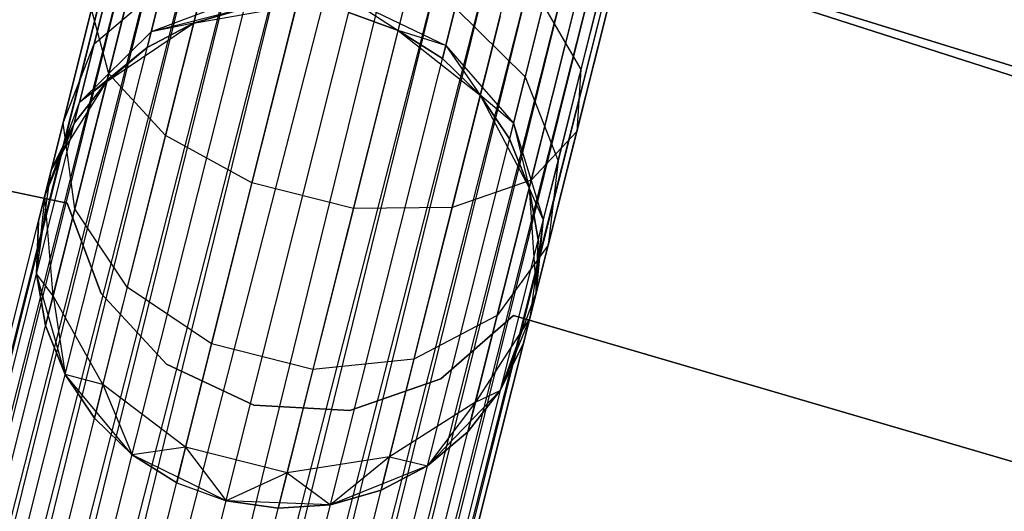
# Model space of a CAD drawing. Extents: x -102 to 102, y -101 to 102.
# Tile 439 of 481: x 13.68 to 17.6, y 57.63 to 59.58. Entities that reach past the tile are written whole.
import ezdxf

# ---------------------------------------------------------------- set-up
doc = ezdxf.new("R2010")
doc.units = 0
doc.header["$LTSCALE"] = 25.4
doc.layers.get('0').update_dxf_attribs({"linetype": 'CONTINUOUS'})

# ---------------------------------------------------------------- blocks, each defined once
blk = doc.blocks.new('NL2500011659_STL')
at = {"color": 0}
for p, q in [((9.5894, 42.2004, -7.3955), (18.7071, 78.4523, -7.3955)), ((9.5894, 42.2004, -7.6045), (18.7071, 78.4523, -7.3955)), ((9.5894, 42.2004, -7.6045), (18.7071, 78.4523, -7.3955)), ((9.5894, 42.2004, -7.3955), (18.7071, 78.4523, -7.3955)), ((18.7493, 78.4417, -7.809), (9.5894, 42.2004, -7.6045)), ((18.7493, 78.4417, -7.809), (9.5894, 42.2004, -7.6045)), ((18.7071, 78.4523, -7.3955), (9.6315, 42.1898, -7.191)), ((18.7071, 78.4523, -7.3955), (9.6315, 42.1898, -7.191)), ((9.6315, 42.1898, -7.809), (18.7493, 78.4417, -7.809)), ((9.6315, 42.1898, -7.809), (18.7493, 78.4417, -7.809)), ((9.714, 42.169, -8), (18.7493, 78.4417, -7.809)), ((9.714, 42.169, -8), (18.7493, 78.4417, -7.809)), ((9.6315, 42.1898, -7.191), (18.8317, 78.421, -7)), ((9.6315, 42.1898, -7.191), (18.8317, 78.421, -7)), ((9.714, 42.169, -7), (18.8317, 78.421, -7)), ((9.714, 42.169, -7), (18.8317, 78.421, -7)), ((18.8317, 78.421, -7), (9.8332, 42.139, -6.8309)), ((18.8317, 78.421, -7), (9.8332, 42.139, -6.8309)), ((18.9509, 78.391, -8.1691), (9.714, 42.169, -8)), ((18.9509, 78.391, -8.1691), (9.714, 42.169, -8)), ((9.8332, 42.139, -8.1691), (18.9509, 78.391, -8.1691)), ((9.8332, 42.139, -8.1691), (18.9509, 78.391, -8.1691)), ((9.9838, 42.1012, -8.309), (18.9509, 78.391, -8.1691)), ((9.9838, 42.1012, -8.309), (18.9509, 78.391, -8.1691)), ((9.8332, 42.139, -6.8309), (19.1016, 78.3531, -6.691)), ((9.8332, 42.139, -6.8309), (19.1016, 78.3531, -6.691)), ((9.9838, 42.1012, -6.691), (19.1016, 78.3531, -6.691)), ((9.9838, 42.1012, -6.691), (19.1016, 78.3531, -6.691)), ((19.1016, 78.3531, -6.691), (10.1594, 42.057, -6.5865)), ((19.1016, 78.3531, -6.691), (10.1594, 42.057, -6.5865)), ((19.2771, 78.3089, -8.4135), (9.9838, 42.1012, -8.309)), ((19.2771, 78.3089, -8.4135), (9.9838, 42.1012, -8.309)), ((10.1594, 42.057, -8.4135), (19.2771, 78.3089, -8.4135)), ((10.1594, 42.057, -8.4135), (19.2771, 78.3089, -8.4135)), ((10.3522, 42.0085, -8.4782), (19.2771, 78.3089, -8.4135)), ((10.3522, 42.0085, -8.4782), (19.2771, 78.3089, -8.4135)), ((10.1594, 42.057, -6.5865), (19.47, 78.2604, -6.5218)), ((10.1594, 42.057, -6.5865), (19.47, 78.2604, -6.5218)), ((10.3522, 42.0085, -6.5218), (19.47, 78.2604, -6.5218)), ((10.3522, 42.0085, -6.5218), (19.47, 78.2604, -6.5218)), ((10.3522, 42.0085, -8.4782), (19.6716, 78.2097, -8.5)), ((10.3522, 42.0085, -8.4782), (19.6716, 78.2097, -8.5)), ((10.5539, 41.9578, -6.5), (19.6716, 78.2097, -6.5)), ((10.5539, 41.9578, -6.5), (19.6716, 78.2097, -6.5)), ((10.5539, 41.9578, -8.5), (19.6716, 78.2097, -8.5)), ((10.5539, 41.9578, -8.5), (19.6716, 78.2097, -8.5)), ((10.7555, 41.9071, -8.4782), (19.6716, 78.2097, -8.5)), ((10.7555, 41.9071, -8.4782), (19.6716, 78.2097, -8.5)), ((10.7555, 41.9071, -6.5218), (19.8732, 78.159, -6.5218)), ((10.7555, 41.9071, -6.5218), (19.8732, 78.159, -6.5218)), ((19.8732, 78.159, -6.5218), (10.9483, 41.8586, -6.5865)), ((19.8732, 78.159, -6.5218), (10.9483, 41.8586, -6.5865)), ((20.066, 78.1105, -8.4135), (10.7555, 41.9071, -8.4782)), ((20.066, 78.1105, -8.4135), (10.7555, 41.9071, -8.4782)), ((10.9483, 41.8586, -8.4135), (20.066, 78.1105, -8.4135)), ((10.9483, 41.8586, -8.4135), (20.066, 78.1105, -8.4135)), ((11.1239, 41.8144, -8.309), (20.066, 78.1105, -8.4135)), ((11.1239, 41.8144, -8.309), (20.066, 78.1105, -8.4135)), ((10.9483, 41.8586, -6.5865), (20.2416, 78.0664, -6.691)), ((10.9483, 41.8586, -6.5865), (20.2416, 78.0664, -6.691)), ((11.1239, 41.8144, -6.691), (20.2416, 78.0664, -6.691)), ((11.1239, 41.8144, -6.691), (20.2416, 78.0664, -6.691)), ((20.2416, 78.0664, -6.691), (11.2746, 41.7765, -6.8309)), ((20.2416, 78.0664, -6.691), (11.2746, 41.7765, -6.8309)), ((20.3923, 78.0285, -8.1691), (11.1239, 41.8144, -8.309)), ((20.3923, 78.0285, -8.1691), (11.1239, 41.8144, -8.309)), ((11.2746, 41.7765, -8.1691), (20.3923, 78.0285, -8.1691)), ((11.2746, 41.7765, -8.1691), (20.3923, 78.0285, -8.1691)), ((11.3937, 41.7465, -8), (20.3923, 78.0285, -8.1691)), ((11.3937, 41.7465, -8), (20.3923, 78.0285, -8.1691)), ((11.2746, 41.7765, -6.8309), (20.5115, 77.9985, -7)), ((11.2746, 41.7765, -6.8309), (20.5115, 77.9985, -7)), ((11.3937, 41.7465, -7), (20.5115, 77.9985, -7)), ((11.3937, 41.7465, -7), (20.5115, 77.9985, -7)), ((20.5939, 77.9778, -7.809), (11.3937, 41.7465, -8)), ((20.5939, 77.9778, -7.809), (11.3937, 41.7465, -8)), ((20.5115, 77.9985, -7), (11.4762, 41.7258, -7.191)), ((20.5115, 77.9985, -7), (11.4762, 41.7258, -7.191)), ((11.4762, 41.7258, -7.809), (20.5939, 77.9778, -7.809)), ((11.4762, 41.7258, -7.809), (20.5939, 77.9778, -7.809)), ((11.4762, 41.7258, -7.191), (20.6361, 77.9672, -7.3955)), ((11.4762, 41.7258, -7.191), (20.6361, 77.9672, -7.3955)), ((11.5183, 41.7152, -7.6045), (20.5939, 77.9778, -7.809)), ((11.5183, 41.7152, -7.6045), (20.5939, 77.9778, -7.809)), ((20.6361, 77.9672, -7.3955), (11.5183, 41.7152, -7.6045)), ((11.5183, 41.7152, -7.3955), (20.6361, 77.9672, -7.3955)), ((20.6361, 77.9672, -7.3955), (11.5183, 41.7152, -7.6045)), ((11.5183, 41.7152, -7.3955), (20.6361, 77.9672, -7.3955)), ((14.2087, 60.0399, -307.1223), (14.0387, 59.364, -307.4774)), ((14.2087, 60.0399, -307.1223), (14.0387, 59.364, -307.4774)), ((14.4552, 59.8794, -306.8285), (14.2642, 59.12, -307.2274)), ((14.4552, 59.8794, -306.8285), (14.2642, 59.12, -307.2274)), ((16.0484, 59.885, -308.5), (20.5319, 58.5009, -308.5)), ((20.5319, 58.5009, -318), (16.0484, 59.885, -318)), ((20.5319, 58.5009, -318), (16.0484, 59.885, -318)), ((16.0484, 59.885, -308.5), (20.5319, 58.5009, -308.5)), ((14.0722, 59.8459, -308.132), (13.981, 59.4831, -308.5061)), ((14.0722, 59.8459, -308.132), (13.981, 59.4831, -308.5061)), ((16.0319, 59.8391, -307.8918), (15.9169, 59.382, -308.132)), ((16.0319, 59.8391, -307.8918), (15.9169, 59.382, -308.132)), ((14.8109, 59.7361, -306.6676), (14.6084, 58.931, -307.0906)), ((14.8109, 59.7361, -306.6676), (14.6084, 58.931, -307.0906)), ((13.981, 59.4831, -308.5061), (14.2537, 59.715, -308.7177)), ((13.981, 59.4831, -308.5061), (14.2537, 59.715, -308.7177)), ((14.2537, 59.715, -308.7177), (14.2076, 59.5316, -309.0887)), ((14.2537, 59.715, -308.7177), (14.2076, 59.5316, -309.0887)), ((16.0429, 59.7046, -307.4985), (15.8998, 59.1357, -307.7974)), ((16.0429, 59.7046, -307.4985), (15.8998, 59.1357, -307.7974)), ((14.5905, 59.675, -309.1643), (14.2076, 59.5316, -309.0887)), ((14.5905, 59.675, -309.1643), (14.2076, 59.5316, -309.0887)), ((14.3765, 59.5662, -314), (14.7861, 59.6376, -314)), ((14.3765, 59.5662, -314), (14.7861, 59.6376, -314)), ((15.005, 59.6555, -309.191), (15.1894, 59.5362, -309.5)), ((15.005, 59.6555, -309.191), (15.1894, 59.5362, -309.5)), ((15.005, 59.6555, -309.191), (15.3794, 59.4766, -309.1643)), ((15.005, 59.6555, -309.191), (15.3794, 59.4766, -309.1643)), ((15.7669, 59.638, -308.4233), (15.6951, 59.3524, -308.7177)), ((15.7669, 59.638, -308.4233), (15.6951, 59.3524, -308.7177)), ((15.7669, 59.638, -308.4233), (15.9169, 59.382, -308.132)), ((15.7669, 59.638, -308.4233), (15.9169, 59.382, -308.132)), ((21.1387, 58.2314, -316), (16.7275, 59.6471, -316)), ((16.7275, 59.6471, -315), (21.1387, 58.2314, -315)), ((21.1387, 58.2314, -316), (16.7275, 59.6471, -316)), ((16.7275, 59.6471, -315), (21.1387, 58.2314, -315)), ((13.9708, 59.6208, -307.7974), (13.8572, 59.1693, -308.263)), ((13.9708, 59.6208, -307.7974), (13.8572, 59.1693, -308.263)), ((14.0387, 59.364, -307.4774), (13.9708, 59.6208, -307.7974)), ((14.0387, 59.364, -307.4774), (13.9708, 59.6208, -307.7974)), ((14.5776, 59.6235, -309.5), (14.2076, 59.5316, -309.0887)), ((14.5776, 59.6235, -309.5), (14.2076, 59.5316, -309.0887)), ((14.5776, 59.6235, -309.5), (14.3765, 59.5662, -309.5)), ((14.3765, 59.5662, -314), (14.5776, 59.6235, -309.5)), ((14.5776, 59.6235, -309.5), (14.3765, 59.5662, -309.5)), ((14.3765, 59.5662, -314), (14.5776, 59.6235, -309.5)), ((14.9931, 59.6081, -314), (15.1894, 59.5362, -314)), ((15.1894, 59.5362, -309.5), (14.9931, 59.6081, -309.5)), ((15.1894, 59.5362, -309.5), (14.9931, 59.6081, -309.5)), ((14.9931, 59.6081, -314), (15.1894, 59.5362, -314)), ((15.2142, 59.6347, -306.6676), (15.0117, 58.8295, -307.0906)), ((15.2142, 59.6347, -306.6676), (15.0117, 58.8295, -307.0906)), ((15.4171, 59.6263, -308.8614), (15.3794, 59.4766, -309.1643)), ((15.4171, 59.6263, -308.8614), (15.3794, 59.4766, -309.1643)), ((15.4171, 59.6263, -308.8614), (15.6951, 59.3524, -308.7177)), ((15.4171, 59.6263, -308.8614), (15.6951, 59.3524, -308.7177)), ((15.8884, 59.6174, -307.1223), (15.7185, 58.9416, -307.4774)), ((15.8884, 59.6174, -307.1223), (15.7185, 58.9416, -307.4774)), ((14.0313, 59.3344, -314), (14.3765, 59.5662, -314)), ((14.0313, 59.3344, -314), (14.3765, 59.5662, -314)), ((14.3765, 59.5662, -309.5), (14.1917, 59.4685, -309.5)), ((14.1917, 59.4685, -309.5), (14.3765, 59.5662, -314)), ((14.1917, 59.4685, -309.5), (14.3765, 59.5662, -314)), ((14.3765, 59.5662, -309.5), (14.1917, 59.4685, -309.5)), ((14.3765, 59.5662, -309.5), (14.2076, 59.5316, -309.0887)), ((14.3765, 59.5662, -309.5), (14.2076, 59.5316, -309.0887)), ((14.3765, 59.5662, -309.5), (14.3765, 59.5662, -314)), ((14.3765, 59.5662, -309.5), (14.3765, 59.5662, -314)), ((15.5953, 59.5927, -306.8285), (15.4043, 58.8333, -307.2274)), ((15.5953, 59.5927, -306.8285), (15.4043, 58.8333, -307.2274)), ((13.9224, 59.2502, -308.9774), (14.2076, 59.5316, -309.0887)), ((13.9224, 59.2502, -308.9774), (14.2076, 59.5316, -309.0887)), ((14.2076, 59.5316, -309.0887), (14.1917, 59.4685, -309.5)), ((14.2076, 59.5316, -309.0887), (14.1917, 59.4685, -309.5)), ((15.1894, 59.5362, -314), (15.5165, 59.2795, -314)), ((15.3794, 59.4766, -309.1643), (15.1894, 59.5362, -309.5)), ((15.3794, 59.4766, -309.1643), (15.1894, 59.5362, -309.5)), ((15.3665, 59.425, -309.5), (15.1894, 59.5362, -309.5)), ((15.1894, 59.5362, -314), (15.3665, 59.425, -309.5)), ((15.1894, 59.5362, -314), (15.5165, 59.2795, -314)), ((15.1894, 59.5362, -309.5), (15.1894, 59.5362, -314)), ((15.1894, 59.5362, -309.5), (15.1894, 59.5362, -314)), ((15.3665, 59.425, -309.5), (15.1894, 59.5362, -309.5)), ((15.1894, 59.5362, -314), (15.3665, 59.425, -309.5)), ((13.8572, 59.1693, -308.263), (13.981, 59.4831, -308.5061)), ((13.8572, 59.1693, -308.263), (13.981, 59.4831, -308.5061)), ((13.981, 59.4831, -308.5061), (13.9224, 59.2502, -308.9774)), ((13.981, 59.4831, -308.5061), (13.9224, 59.2502, -308.9774)), ((14.1917, 59.4685, -309.5), (13.9224, 59.2502, -308.9774)), ((14.1917, 59.4685, -309.5), (13.9224, 59.2502, -308.9774)), ((14.1917, 59.4685, -309.5), (14.0313, 59.3344, -309.5)), ((14.0313, 59.3344, -314), (14.1917, 59.4685, -309.5)), ((14.1917, 59.4685, -309.5), (14.0313, 59.3344, -309.5)), ((14.0313, 59.3344, -314), (14.1917, 59.4685, -309.5)), ((15.3794, 59.4766, -309.1643), (15.3665, 59.425, -309.5)), ((15.3794, 59.4766, -309.1643), (15.3665, 59.425, -309.5)), ((15.3794, 59.4766, -309.1643), (15.5165, 59.2795, -309.5)), ((15.3794, 59.4766, -309.1643), (15.5165, 59.2795, -309.5)), ((15.3794, 59.4766, -309.1643), (15.649, 59.1691, -309.0887)), ((15.3794, 59.4766, -309.1643), (15.649, 59.1691, -309.0887)), ((11.1248, 59.4308, -312), (13.8737, 58.8507, -312)), ((13.8737, 58.8507, -314), (11.1248, 59.4308, -314)), ((13.8737, 58.8507, -314), (11.1248, 59.4308, -314)), ((11.1248, 59.4308, -312), (13.8737, 58.8507, -312)), ((15.5165, 59.2795, -309.5), (15.3665, 59.425, -309.5)), ((15.3665, 59.425, -309.5), (15.5165, 59.2795, -314)), ((15.3665, 59.425, -309.5), (15.5165, 59.2795, -314)), ((15.5165, 59.2795, -309.5), (15.3665, 59.425, -309.5)), ((14.0387, 59.364, -307.4774), (13.9038, 58.8277, -308.0305)), ((14.0387, 59.364, -307.4774), (13.9038, 58.8277, -308.0305)), ((14.2642, 59.12, -307.2274), (14.0387, 59.364, -307.4774)), ((14.2642, 59.12, -307.2274), (14.0387, 59.364, -307.4774)), ((15.9169, 59.382, -308.132), (15.8257, 59.0192, -308.5061)), ((15.9169, 59.382, -308.132), (15.8257, 59.0192, -308.5061)), ((15.9169, 59.382, -308.132), (15.8998, 59.1357, -307.7974)), ((15.9169, 59.382, -308.132), (15.8998, 59.1357, -307.7974)), ((13.8102, 58.9822, -314), (14.0313, 59.3344, -314)), ((13.8102, 58.9822, -314), (14.0313, 59.3344, -314)), ((14.0313, 59.3344, -309.5), (13.9022, 59.1699, -309.5)), ((13.9022, 59.1699, -309.5), (14.0313, 59.3344, -314)), ((13.9022, 59.1699, -309.5), (14.0313, 59.3344, -314)), ((14.0313, 59.3344, -309.5), (13.9022, 59.1699, -309.5)), ((14.0313, 59.3344, -309.5), (13.9224, 59.2502, -308.9774)), ((14.0313, 59.3344, -309.5), (13.9224, 59.2502, -308.9774)), ((14.0313, 59.3344, -309.5), (14.0313, 59.3344, -314)), ((14.0313, 59.3344, -309.5), (14.0313, 59.3344, -314)), ((15.6951, 59.3524, -308.7177), (15.649, 59.1691, -309.0887)), ((15.6951, 59.3524, -308.7177), (15.649, 59.1691, -309.0887)), ((15.6951, 59.3524, -308.7177), (15.8257, 59.0192, -308.5061)), ((15.6951, 59.3524, -308.7177), (15.8257, 59.0192, -308.5061)), ((13.7843, 58.8794, -308.8497), (13.9224, 59.2502, -308.9774)), ((13.7843, 58.8794, -308.8497), (13.9224, 59.2502, -308.9774)), ((13.9022, 59.1699, -309.5), (13.9224, 59.2502, -308.9774)), ((13.9022, 59.1699, -309.5), (13.9224, 59.2502, -308.9774)), ((15.5165, 59.2795, -314), (15.711, 58.9119, -314)), ((15.649, 59.1691, -309.0887), (15.5165, 59.2795, -309.5)), ((15.649, 59.1691, -309.0887), (15.5165, 59.2795, -309.5)), ((15.6331, 59.1059, -309.5), (15.5165, 59.2795, -309.5)), ((15.5165, 59.2795, -314), (15.6331, 59.1059, -309.5)), ((15.5165, 59.2795, -314), (15.711, 58.9119, -314)), ((15.5165, 59.2795, -309.5), (15.5165, 59.2795, -314)), ((15.5165, 59.2795, -309.5), (15.5165, 59.2795, -314)), ((15.6331, 59.1059, -309.5), (15.5165, 59.2795, -309.5)), ((15.5165, 59.2795, -314), (15.6331, 59.1059, -309.5)), ((13.9022, 59.1699, -309.5), (13.7843, 58.8794, -308.8497)), ((13.9022, 59.1699, -309.5), (13.7843, 58.8794, -308.8497)), ((13.8572, 59.1693, -308.263), (13.7843, 58.8794, -308.8497)), ((13.8572, 59.1693, -308.263), (13.7843, 58.8794, -308.8497)), ((13.9022, 59.1699, -309.5), (13.8102, 58.9822, -309.5)), ((13.8102, 58.9822, -314), (13.9022, 59.1699, -309.5)), ((13.9022, 59.1699, -309.5), (13.8102, 58.9822, -309.5)), ((13.8102, 58.9822, -314), (13.9022, 59.1699, -309.5)), ((13.9038, 58.8277, -308.0305), (13.8572, 59.1693, -308.263)), ((13.9038, 58.8277, -308.0305), (13.8572, 59.1693, -308.263)), ((15.649, 59.1691, -309.0887), (15.6331, 59.1059, -309.5)), ((15.649, 59.1691, -309.0887), (15.6331, 59.1059, -309.5)), ((15.649, 59.1691, -309.0887), (15.711, 58.9119, -309.5)), ((15.649, 59.1691, -309.0887), (15.711, 58.9119, -309.5)), ((15.649, 59.1691, -309.0887), (15.7671, 58.7863, -308.9774)), ((15.649, 59.1691, -309.0887), (15.7671, 58.7863, -308.9774)), ((15.8998, 59.1357, -307.7974), (15.7185, 58.9416, -307.4774)), ((15.8998, 59.1357, -307.7974), (15.7185, 58.9416, -307.4774)), ((15.8998, 59.1357, -307.7974), (15.7862, 58.6841, -308.263)), ((15.8998, 59.1357, -307.7974), (15.7862, 58.6841, -308.263)), ((14.2642, 59.12, -307.2274), (14.1127, 58.5173, -307.8489)), ((14.2642, 59.12, -307.2274), (14.1127, 58.5173, -307.8489)), ((14.6084, 58.931, -307.0906), (14.2642, 59.12, -307.2274)), ((14.6084, 58.931, -307.0906), (14.2642, 59.12, -307.2274)), ((15.711, 58.9119, -309.5), (15.6331, 59.1059, -309.5)), ((15.6331, 59.1059, -309.5), (15.711, 58.9119, -314)), ((15.6331, 59.1059, -309.5), (15.711, 58.9119, -314)), ((15.711, 58.9119, -309.5), (15.6331, 59.1059, -309.5)), ((15.8257, 59.0192, -308.5061), (15.7671, 58.7863, -308.9774)), ((15.8257, 59.0192, -308.5061), (15.7671, 58.7863, -308.9774)), ((15.8257, 59.0192, -308.5061), (15.7862, 58.6841, -308.263)), ((15.8257, 59.0192, -308.5061), (15.7862, 58.6841, -308.263)), ((13.7515, 58.5706, -314), (13.8102, 58.9822, -314)), ((13.7515, 58.5706, -314), (13.8102, 58.9822, -314)), ((13.7592, 58.7795, -309.5), (13.8102, 58.9822, -314)), ((13.7592, 58.7795, -309.5), (13.8102, 58.9822, -314)), ((13.8102, 58.9822, -309.5), (13.7843, 58.8794, -308.8497)), ((13.8102, 58.9822, -309.5), (13.7843, 58.8794, -308.8497)), ((13.8102, 58.9822, -309.5), (13.8102, 58.9822, -314)), ((13.8102, 58.9822, -309.5), (13.8102, 58.9822, -314)), ((15.7185, 58.9416, -307.4774), (15.4043, 58.8333, -307.2274)), ((15.7185, 58.9416, -307.4774), (15.4043, 58.8333, -307.2274)), ((15.7185, 58.9416, -307.4774), (15.5835, 58.4052, -308.0305)), ((15.7185, 58.9416, -307.4774), (15.5835, 58.4052, -308.0305)), ((14.6084, 58.931, -307.0906), (14.4477, 58.292, -307.7495)), ((14.6084, 58.931, -307.0906), (14.4477, 58.292, -307.7495)), ((15.0117, 58.8295, -307.0906), (14.6084, 58.931, -307.0906)), ((15.0117, 58.8295, -307.0906), (14.6084, 58.931, -307.0906)), ((15.711, 58.9119, -314), (15.7392, 58.4971, -314)), ((15.7671, 58.7863, -308.9774), (15.711, 58.9119, -309.5)), ((15.7671, 58.7863, -308.9774), (15.711, 58.9119, -309.5)), ((15.7469, 58.706, -309.5), (15.711, 58.9119, -309.5)), ((15.711, 58.9119, -314), (15.7469, 58.706, -309.5)), ((15.711, 58.9119, -314), (15.7392, 58.4971, -314)), ((15.711, 58.9119, -309.5), (15.711, 58.9119, -314)), ((15.711, 58.9119, -309.5), (15.711, 58.9119, -314)), ((15.7469, 58.706, -309.5), (15.711, 58.9119, -309.5)), ((15.711, 58.9119, -314), (15.7469, 58.706, -309.5)), ((13.7843, 58.8794, -308.8497), (13.7515, 58.5706, -309.5)), ((13.7843, 58.8794, -308.8497), (13.7515, 58.5706, -309.5)), ((13.7843, 58.8794, -308.8497), (13.7592, 58.7795, -309.5)), ((13.7843, 58.8794, -308.8497), (13.7592, 58.7795, -309.5)), ((13.8172, 58.4833, -308.7274), (13.7843, 58.8794, -308.8497)), ((13.8172, 58.4833, -308.7274), (13.7843, 58.8794, -308.8497)), ((13.9038, 58.8277, -308.0305), (13.8172, 58.4833, -308.7274)), ((13.9038, 58.8277, -308.0305), (13.8172, 58.4833, -308.7274)), ((13.8737, 58.8507, -312), (13.8737, 58.8507, -314)), ((13.8737, 58.8507, -312), (13.8737, 58.8507, -314)), ((13.8737, 58.8507, -312), (14.009, 58.4924, -312)), ((14.009, 58.4924, -314), (13.8737, 58.8507, -314)), ((14.009, 58.4924, -314), (13.8737, 58.8507, -314)), ((13.8737, 58.8507, -312), (14.009, 58.4924, -312)), ((14.1127, 58.5173, -307.8489), (13.9038, 58.8277, -308.0305)), ((14.1127, 58.5173, -307.8489), (13.9038, 58.8277, -308.0305)), ((15.0117, 58.8295, -307.0906), (14.851, 58.1906, -307.7495)), ((15.0117, 58.8295, -307.0906), (14.851, 58.1906, -307.7495)), ((15.4043, 58.8333, -307.2274), (15.0117, 58.8295, -307.0906)), ((15.4043, 58.8333, -307.2274), (15.0117, 58.8295, -307.0906)), ((15.4043, 58.8333, -307.2274), (15.2527, 58.2306, -307.8489)), ((15.4043, 58.8333, -307.2274), (15.2527, 58.2306, -307.8489)), ((13.7592, 58.7795, -309.5), (13.7515, 58.5706, -309.5)), ((13.7515, 58.5706, -314), (13.7592, 58.7795, -309.5)), ((13.7592, 58.7795, -309.5), (13.7515, 58.5706, -309.5)), ((13.7515, 58.5706, -314), (13.7592, 58.7795, -309.5)), ((15.7671, 58.7863, -308.9774), (15.7133, 58.3942, -308.8497)), ((15.7671, 58.7863, -308.9774), (15.7133, 58.3942, -308.8497)), ((15.7671, 58.7863, -308.9774), (15.7392, 58.4971, -309.5)), ((15.7671, 58.7863, -308.9774), (15.7392, 58.4971, -309.5)), ((15.7671, 58.7863, -308.9774), (15.7469, 58.706, -309.5)), ((15.7671, 58.7863, -308.9774), (15.7469, 58.706, -309.5)), ((15.7392, 58.4971, -309.5), (15.7469, 58.706, -309.5)), ((15.7469, 58.706, -309.5), (15.7392, 58.4971, -314)), ((15.7469, 58.706, -309.5), (15.7392, 58.4971, -314)), ((15.7392, 58.4971, -309.5), (15.7469, 58.706, -309.5)), ((15.7862, 58.6841, -308.263), (15.5835, 58.4052, -308.0305)), ((15.7862, 58.6841, -308.263), (15.5835, 58.4052, -308.0305)), ((15.7862, 58.6841, -308.263), (15.7133, 58.3942, -308.8497)), ((15.7862, 58.6841, -308.263), (15.7133, 58.3942, -308.8497)), ((13.8653, 58.1706, -314), (13.7515, 58.5706, -314)), ((13.8172, 58.4833, -308.7274), (13.7515, 58.5706, -309.5)), ((13.7515, 58.5706, -309.5), (13.7874, 58.3646, -309.5)), ((13.8172, 58.4833, -308.7274), (13.7515, 58.5706, -309.5)), ((13.7874, 58.3646, -309.5), (13.7515, 58.5706, -314)), ((13.8653, 58.1706, -314), (13.7515, 58.5706, -314)), ((13.7874, 58.3646, -309.5), (13.7515, 58.5706, -314)), ((13.7515, 58.5706, -309.5), (13.7874, 58.3646, -309.5)), ((13.7515, 58.5706, -309.5), (13.7515, 58.5706, -314)), ((13.7515, 58.5706, -309.5), (13.7515, 58.5706, -314)), ((14.1127, 58.5173, -307.8489), (14.0153, 58.1304, -308.632)), ((14.1127, 58.5173, -307.8489), (14.0153, 58.1304, -308.632)), ((14.4477, 58.292, -307.7495), (14.1127, 58.5173, -307.8489)), ((14.4477, 58.292, -307.7495), (14.1127, 58.5173, -307.8489)), ((13.8172, 58.4833, -308.7274), (13.7874, 58.3646, -309.5)), ((13.8172, 58.4833, -308.7274), (13.7874, 58.3646, -309.5)), ((14.0153, 58.1304, -308.632), (13.8172, 58.4833, -308.7274)), ((13.8172, 58.4833, -308.7274), (13.8653, 58.1706, -309.5)), ((13.8172, 58.4833, -308.7274), (13.8653, 58.1706, -309.5)), ((14.0153, 58.1304, -308.632), (13.8172, 58.4833, -308.7274)), ((14.009, 58.4924, -312), (14.009, 58.4924, -314)), ((14.009, 58.4924, -312), (14.009, 58.4924, -314)), ((14.009, 58.4924, -312), (14.2691, 58.2112, -312)), ((14.2691, 58.2112, -314), (14.009, 58.4924, -314)), ((14.2691, 58.2112, -314), (14.009, 58.4924, -314)), ((14.009, 58.4924, -312), (14.2691, 58.2112, -312)), ((15.7392, 58.4971, -314), (15.5961, 58.1066, -314)), ((15.7392, 58.4971, -314), (15.5961, 58.1066, -314)), ((15.7392, 58.4971, -314), (15.6882, 58.2943, -309.5)), ((15.7392, 58.4971, -314), (15.6882, 58.2943, -309.5)), ((15.7133, 58.3942, -308.8497), (15.7392, 58.4971, -309.5)), ((15.7133, 58.3942, -308.8497), (15.7392, 58.4971, -309.5)), ((15.7392, 58.4971, -309.5), (15.7392, 58.4971, -314)), ((15.7392, 58.4971, -309.5), (15.7392, 58.4971, -314)), ((15.5835, 58.4052, -308.0305), (15.2527, 58.2306, -307.8489)), ((15.5835, 58.4052, -308.0305), (15.2527, 58.2306, -307.8489)), ((15.3602, 58.1526, -312), (15.6489, 58.4042, -312)), ((15.6489, 58.4042, -314), (15.3602, 58.1526, -314)), ((15.6489, 58.4042, -314), (15.3602, 58.1526, -314)), ((15.3602, 58.1526, -312), (15.6489, 58.4042, -312)), ((15.5835, 58.4052, -308.0305), (15.4969, 58.0608, -308.7274)), ((15.5835, 58.4052, -308.0305), (15.4969, 58.0608, -308.7274)), ((15.7133, 58.3942, -308.8497), (15.4969, 58.0608, -308.7274)), ((15.7133, 58.3942, -308.8497), (15.4969, 58.0608, -308.7274)), ((15.7133, 58.3942, -308.8497), (15.5961, 58.1066, -309.5)), ((15.7133, 58.3942, -308.8497), (15.5961, 58.1066, -309.5)), ((15.6489, 58.4042, -312), (15.6489, 58.4042, -314)), ((15.6489, 58.4042, -312), (18.3445, 57.6152, -312)), ((18.3445, 57.6152, -314), (15.6489, 58.4042, -314)), ((15.6489, 58.4042, -312), (15.6489, 58.4042, -314)), ((18.3445, 57.6152, -314), (15.6489, 58.4042, -314)), ((15.6489, 58.4042, -312), (18.3445, 57.6152, -312)), ((15.7133, 58.3942, -308.8497), (15.6882, 58.2943, -309.5)), ((15.7133, 58.3942, -308.8497), (15.6882, 58.2943, -309.5)), ((13.7874, 58.3646, -309.5), (13.8653, 58.1706, -309.5)), ((13.8653, 58.1706, -314), (13.7874, 58.3646, -309.5)), ((13.7874, 58.3646, -309.5), (13.8653, 58.1706, -309.5)), ((13.8653, 58.1706, -314), (13.7874, 58.3646, -309.5)), ((14.4477, 58.292, -307.7495), (14.3445, 57.8818, -308.5797)), ((14.4477, 58.292, -307.7495), (14.3445, 57.8818, -308.5797)), ((14.851, 58.1906, -307.7495), (14.4477, 58.292, -307.7495)), ((14.851, 58.1906, -307.7495), (14.4477, 58.292, -307.7495)), ((15.5961, 58.1066, -309.5), (15.6882, 58.2943, -309.5)), ((15.6882, 58.2943, -309.5), (15.5961, 58.1066, -314)), ((15.6882, 58.2943, -309.5), (15.5961, 58.1066, -314)), ((15.5961, 58.1066, -309.5), (15.6882, 58.2943, -309.5)), ((15.2527, 58.2306, -307.8489), (14.851, 58.1906, -307.7495)), ((15.2527, 58.2306, -307.8489), (14.851, 58.1906, -307.7495)), ((15.2527, 58.2306, -307.8489), (15.1554, 57.8437, -308.632)), ((15.2527, 58.2306, -307.8489), (15.1554, 57.8437, -308.632)), ((14.2691, 58.2112, -312), (14.2691, 58.2112, -314)), ((14.2691, 58.2112, -312), (14.2691, 58.2112, -314)), ((14.2691, 58.2112, -312), (14.6157, 58.0484, -312)), ((14.6157, 58.0484, -314), (14.2691, 58.2112, -314)), ((14.6157, 58.0484, -314), (14.2691, 58.2112, -314)), ((14.2691, 58.2112, -312), (14.6157, 58.0484, -312)), ((14.851, 58.1906, -307.7495), (14.7478, 57.7803, -308.5797)), ((14.851, 58.1906, -307.7495), (14.7478, 57.7803, -308.5797)), ((14.1319, 57.8515, -314), (13.8653, 58.1706, -314)), ((14.0153, 58.1304, -308.632), (13.8653, 58.1706, -309.5)), ((13.8653, 58.1706, -309.5), (13.9818, 57.9971, -309.5)), ((14.0153, 58.1304, -308.632), (13.8653, 58.1706, -309.5)), ((13.9818, 57.9971, -309.5), (13.8653, 58.1706, -314)), ((14.1319, 57.8515, -314), (13.8653, 58.1706, -314)), ((13.9818, 57.9971, -309.5), (13.8653, 58.1706, -314)), ((13.8653, 58.1706, -309.5), (13.9818, 57.9971, -309.5)), ((13.8653, 58.1706, -309.5), (13.8653, 58.1706, -314)), ((13.8653, 58.1706, -309.5), (13.8653, 58.1706, -314)), ((14.9981, 58.0279, -312), (15.3602, 58.1526, -312)), ((15.3602, 58.1526, -314), (14.9981, 58.0279, -314)), ((15.3602, 58.1526, -314), (14.9981, 58.0279, -314)), ((14.9981, 58.0279, -312), (15.3602, 58.1526, -312)), ((15.3602, 58.1526, -312), (15.3602, 58.1526, -314)), ((15.3602, 58.1526, -312), (15.3602, 58.1526, -314)), ((14.0153, 58.1304, -308.632), (13.9818, 57.9971, -309.5)), ((14.0153, 58.1304, -308.632), (13.9818, 57.9971, -309.5)), ((14.3445, 57.8818, -308.5797), (14.0153, 58.1304, -308.632)), ((14.0153, 58.1304, -308.632), (14.1319, 57.8515, -309.5)), ((14.0153, 58.1304, -308.632), (14.1319, 57.8515, -309.5)), ((14.3445, 57.8818, -308.5797), (14.0153, 58.1304, -308.632)), ((15.5961, 58.1066, -314), (15.3067, 57.8081, -314)), ((15.5961, 58.1066, -314), (15.3067, 57.8081, -314)), ((15.4671, 57.9422, -309.5), (15.5961, 58.1066, -309.5)), ((15.5961, 58.1066, -314), (15.4671, 57.9422, -309.5)), ((15.4671, 57.9422, -309.5), (15.5961, 58.1066, -309.5)), ((15.5961, 58.1066, -314), (15.4671, 57.9422, -309.5)), ((15.4969, 58.0608, -308.7274), (15.5961, 58.1066, -309.5)), ((15.4969, 58.0608, -308.7274), (15.5961, 58.1066, -309.5)), ((15.5961, 58.1066, -309.5), (15.5961, 58.1066, -314)), ((15.5961, 58.1066, -309.5), (15.5961, 58.1066, -314)), ((14.6157, 58.0484, -312), (14.6157, 58.0484, -314)), ((14.6157, 58.0484, -312), (14.6157, 58.0484, -314)), ((14.6157, 58.0484, -312), (14.9981, 58.0279, -312)), ((14.9981, 58.0279, -314), (14.6157, 58.0484, -314)), ((14.9981, 58.0279, -314), (14.6157, 58.0484, -314)), ((14.6157, 58.0484, -312), (14.9981, 58.0279, -312)), ((15.4969, 58.0608, -308.7274), (15.1554, 57.8437, -308.632)), ((15.4969, 58.0608, -308.7274), (15.1554, 57.8437, -308.632)), ((15.4969, 58.0608, -308.7274), (15.3067, 57.8081, -309.5)), ((15.4969, 58.0608, -308.7274), (15.3067, 57.8081, -309.5)), ((15.4969, 58.0608, -308.7274), (15.4671, 57.9422, -309.5)), ((15.4969, 58.0608, -308.7274), (15.4671, 57.9422, -309.5)), ((13.9818, 57.9971, -309.5), (14.1319, 57.8515, -309.5)), ((14.1319, 57.8515, -314), (13.9818, 57.9971, -309.5)), ((13.9818, 57.9971, -309.5), (14.1319, 57.8515, -309.5)), ((14.1319, 57.8515, -314), (13.9818, 57.9971, -309.5)), ((14.9981, 58.0279, -312), (14.9981, 58.0279, -314)), ((14.9981, 58.0279, -312), (14.9981, 58.0279, -314)), ((15.3067, 57.8081, -309.5), (15.4671, 57.9422, -309.5)), ((15.4671, 57.9422, -309.5), (15.3067, 57.8081, -314)), ((15.4671, 57.9422, -309.5), (15.3067, 57.8081, -314)), ((15.3067, 57.8081, -309.5), (15.4671, 57.9422, -309.5)), ((14.3445, 57.8818, -308.5797), (14.1319, 57.8515, -309.5)), ((14.3445, 57.8818, -308.5797), (14.1319, 57.8515, -309.5)), ((14.3445, 57.8818, -308.5797), (14.309, 57.7404, -309.5)), ((14.3445, 57.8818, -308.5797), (14.309, 57.7404, -309.5)), ((14.7478, 57.7803, -308.5797), (14.3445, 57.8818, -308.5797)), ((14.3445, 57.8818, -308.5797), (14.5053, 57.6685, -309.5)), ((14.3445, 57.8818, -308.5797), (14.5053, 57.6685, -309.5)), ((14.7478, 57.7803, -308.5797), (14.3445, 57.8818, -308.5797)), ((14.5053, 57.6685, -314), (14.1319, 57.8515, -314)), ((14.1319, 57.8515, -309.5), (14.309, 57.7404, -309.5)), ((14.309, 57.7404, -309.5), (14.1319, 57.8515, -314)), ((14.5053, 57.6685, -314), (14.1319, 57.8515, -314)), ((14.309, 57.7404, -309.5), (14.1319, 57.8515, -314)), ((14.1319, 57.8515, -309.5), (14.309, 57.7404, -309.5)), ((14.1319, 57.8515, -309.5), (14.1319, 57.8515, -314)), ((14.1319, 57.8515, -309.5), (14.1319, 57.8515, -314)), ((15.1554, 57.8437, -308.632), (14.7478, 57.7803, -308.5797)), ((15.1554, 57.8437, -308.632), (14.7478, 57.7803, -308.5797)), ((15.1554, 57.8437, -308.632), (14.9208, 57.6531, -309.5)), ((15.1554, 57.8437, -308.632), (14.9208, 57.6531, -309.5)), ((15.1554, 57.8437, -308.632), (15.1219, 57.7103, -309.5)), ((15.1554, 57.8437, -308.632), (15.1219, 57.7103, -309.5)), ((15.1554, 57.8437, -308.632), (15.3067, 57.8081, -309.5)), ((15.1554, 57.8437, -308.632), (15.3067, 57.8081, -309.5)), ((15.3067, 57.8081, -314), (14.9208, 57.6531, -314)), ((15.3067, 57.8081, -314), (14.9208, 57.6531, -314)), ((15.1219, 57.7103, -309.5), (15.3067, 57.8081, -309.5)), ((15.3067, 57.8081, -314), (15.1219, 57.7103, -309.5)), ((15.1219, 57.7103, -309.5), (15.3067, 57.8081, -309.5)), ((15.3067, 57.8081, -314), (15.1219, 57.7103, -309.5)), ((15.3067, 57.8081, -309.5), (15.3067, 57.8081, -314)), ((15.3067, 57.8081, -309.5), (15.3067, 57.8081, -314)), ((14.7478, 57.7803, -308.5797), (14.5053, 57.6685, -309.5)), ((14.7478, 57.7803, -308.5797), (14.5053, 57.6685, -309.5)), ((14.7478, 57.7803, -308.5797), (14.7122, 57.639, -309.5)), ((14.7478, 57.7803, -308.5797), (14.7122, 57.639, -309.5)), ((14.7478, 57.7803, -308.5797), (14.9208, 57.6531, -309.5)), ((14.7478, 57.7803, -308.5797), (14.9208, 57.6531, -309.5)), ((14.309, 57.7404, -309.5), (14.5053, 57.6685, -309.5)), ((14.309, 57.7404, -309.5), (14.5053, 57.6685, -309.5)), ((14.309, 57.7404, -309.5), (14.5053, 57.6685, -314)), ((14.309, 57.7404, -309.5), (14.5053, 57.6685, -314)), ((14.9208, 57.6531, -309.5), (15.1219, 57.7103, -309.5)), ((15.1219, 57.7103, -309.5), (14.9208, 57.6531, -314)), ((15.1219, 57.7103, -309.5), (14.9208, 57.6531, -314)), ((14.9208, 57.6531, -309.5), (15.1219, 57.7103, -309.5)), ((14.9208, 57.6531, -314), (14.5053, 57.6685, -314)), ((14.5053, 57.6685, -309.5), (14.7122, 57.639, -309.5)), ((14.9208, 57.6531, -314), (14.5053, 57.6685, -314)), ((14.7122, 57.639, -309.5), (14.5053, 57.6685, -314)), ((14.5053, 57.6685, -309.5), (14.7122, 57.639, -309.5)), ((14.5053, 57.6685, -309.5), (14.5053, 57.6685, -314)), ((14.7122, 57.639, -309.5), (14.5053, 57.6685, -314)), ((14.5053, 57.6685, -309.5), (14.5053, 57.6685, -314)), ((14.7122, 57.639, -309.5), (14.9208, 57.6531, -309.5)), ((14.9208, 57.6531, -314), (14.7122, 57.639, -309.5)), ((14.7122, 57.639, -309.5), (14.9208, 57.6531, -309.5)), ((14.9208, 57.6531, -314), (14.7122, 57.639, -309.5)), ((14.9208, 57.6531, -309.5), (14.9208, 57.6531, -314)), ((14.9208, 57.6531, -309.5), (14.9208, 57.6531, -314))]:
    blk.add_line(p, q, dxfattribs=at)

msp = doc.modelspace()

# ---------------------------------------------------------------- block references
at = {"color": 0}
msp.add_blockref('NL2500011659_STL', (0, 0), dxfattribs=at)

doc.saveas('drawing.dxf')
